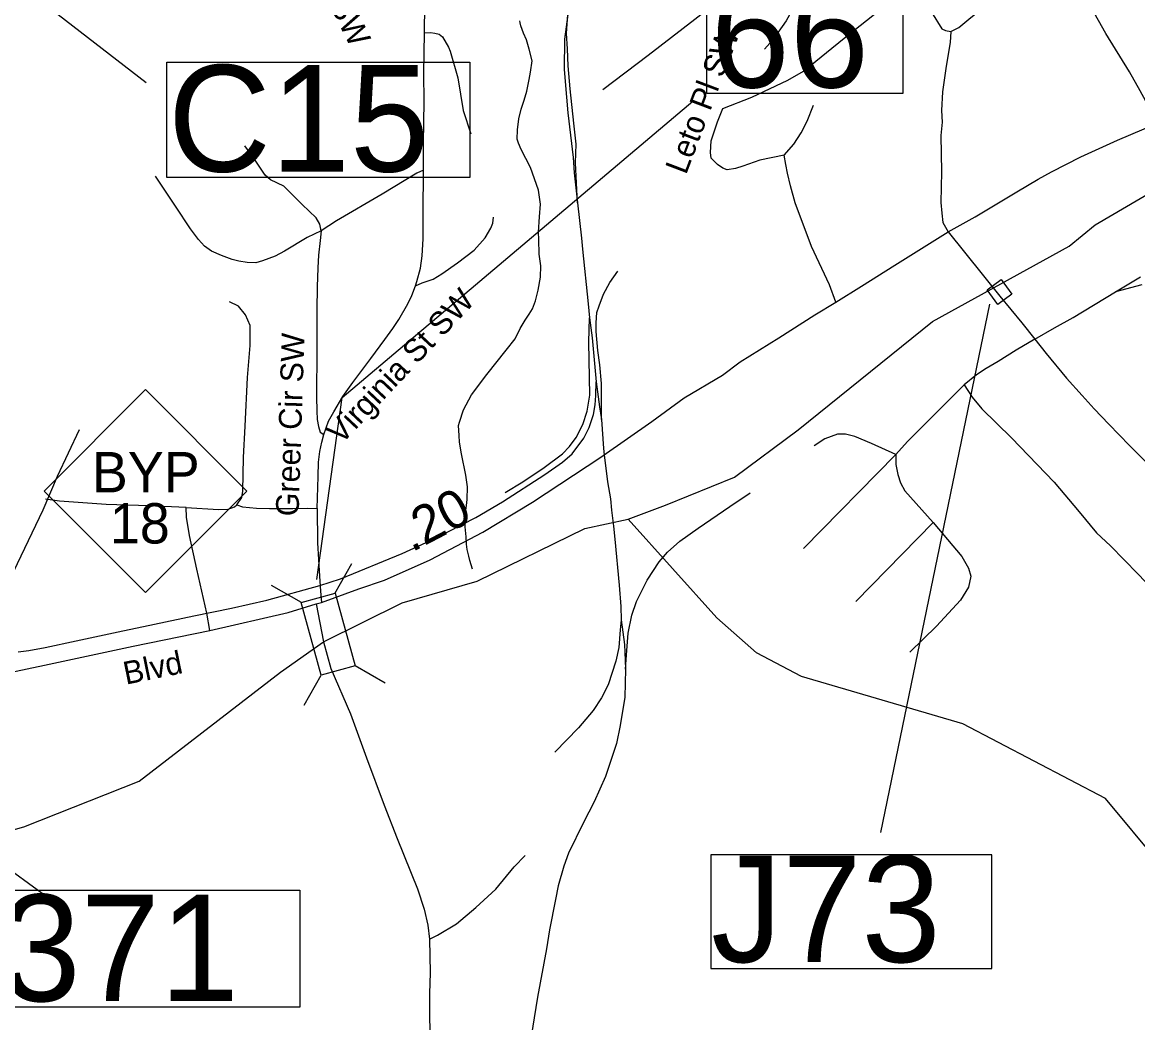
# Model space of a CAD drawing. Extents: x 1159738 to 1321356, y 736314 to 882035.
# Drawn here: x 1242668 to 1246333, y 790090 to 793376 of the extents above; entities that cross this region are included whole.
import ezdxf

# ---------------------------------------------------------------- set-up
doc = ezdxf.new("R2010")
doc.units = 0
for name, color, linetype in [('Exist Hydrographic Creek Single Shore', 7, 'Continuous'), ('Exist Hydrographic Misc Water Feature', 7, 'Continuous'), ('Exist Railroad Mainline', 7, 'Continuous'), ('Exist Railroad Siding', 7, 'Continuous'), ('Exist Road Non-System Structure Non-Sys Other CELL', 7, 'Continuous'), ('Exist Road Non-System Structure Non-Sys Other Number Label', 7, 'Continuous'), ('Exist Road Non-System Type 51', 7, 'Continuous'), ('Exist Road Non-System Type 51 Label', 7, 'Continuous'), ('Exist Road Primary NC Shield CELL', 7, 'Continuous'), ('Exist Road Primary NC Shield Number Label', 7, 'Continuous'), ('Exist Road Primary NC Structure Culvert Number Label', 7, 'Continuous'), ('Exist Road Primary US Label', 7, 'Continuous'), ('Exist Road Primary US Mileage Hundredths English Label', 7, 'Continuous'), ('Exist Road Primary US Structure Culvert Number Label', 7, 'Continuous'), ('Exist Road Primary US UnDivided 4 Lane Attributed', 7, 'Continuous'), ('Exist Road Secondary Structure Standard Bridge CELL', 7, 'Continuous'), ('Exist Road Secondary Structure Standard Bridge Number Label', 7, 'Continuous'), ('Exist Road Secondary Type 51 Attributed', 7, 'Continuous')]:
    doc.layers.add(name, color=color, linetype=linetype)

msp = doc.modelspace()

# ---------------------------------------------------------------- linework, layer by layer
at = {"layer": 'Exist Hydrographic Creek Single Shore'}
for points in [[(1244658.9, 791743.3), (1244781.8, 791789.5), (1245008.7, 791881.7), (1245216.9, 792037.4), (1245658.9, 792392.9), (1246107.9, 792640), (1246192.9, 792710.4), (1246843.1, 793090.2), (1247140, 793160.1), (1247557.6, 793248.1), (1247666, 793282.6), (1247855.7, 793318.3), (1248048.6, 793370.3), (1248515.1, 793540.2), (1249025.9, 793754.2), (1250793.9, 794561.5), (1250877.9, 794582.7)], [(1243657.8, 791340.3), (1243915.6, 791468.3), (1244162.6, 791539.8), (1244515.9, 791713.4), (1244658.9, 791743.3)], [(1243516, 791240.5), (1243657.8, 791340.3)], [(1241866.9, 790528.9), (1242143.9, 790582.5), (1242672.9, 790732.7), (1243051.9, 790882.7), (1243516, 791240.5)]]:
    msp.add_lwpolyline(points, dxfattribs=at)
at = {"layer": 'Exist Hydrographic Misc Water Feature'}
for points in [[(1244147.7, 791579.4), (1244138.4, 791607.6), (1244134.8, 791621.7), (1244129.3, 791643.9), (1244127.8, 791661.9), (1244126.3, 791685.9), (1244123.3, 791718), (1244122, 791750.1), (1244127.1, 791788), (1244129.5, 791807.9), (1244130.7, 791849.9), (1244125.6, 791888.1), (1244111.4, 791958.5), (1244104.4, 791996.8), (1244103, 792018.7), (1244101.7, 792050.8), (1244104.1, 792062.7), (1244117.1, 792102.4), (1244144.4, 792151.8), (1244194.1, 792218.6), (1244258.3, 792299), (1244287.3, 792336.2), (1244304.1, 792369.8), (1244320.8, 792397.4), (1244333.3, 792417.1), (1244343.9, 792434.8), (1244354.5, 792460.6), (1244363.5, 792496.4), (1244370.5, 792538.2), (1244371.5, 792576.2), (1244366.5, 792614.4), (1244365.7, 792662.5), (1244364.4, 792686.4), (1244367.6, 792736.4), (1244370.8, 792778.4), (1244363.9, 792824.6), (1244337.9, 792899.3), (1244307.4, 792958.1), (1244297.9, 792978.4), (1244294.3, 792992.4), (1244295, 793022.4), (1244299.9, 793058.4), (1244306.8, 793090.2), (1244317.5, 793119.9), (1244326.3, 793149.8), (1244333.2, 793187.6), (1244337.9, 793211.5), (1244342.9, 793249.4), (1244333.9, 793287.7), (1244324.6, 793317.9), (1244315.2, 793340.2), (1244305.9, 793364.5), (1244304.1, 793374.4), (1244302.3, 793380.5)], [(1248195.4, 788178.1), (1248150.4, 788363.2), (1248075.4, 788553.3), (1247895.4, 789043.5), (1247715.5, 789143.6), (1247603.6, 789392.7), (1247372.9, 789663.5), (1247331, 789936.9), (1247172, 790274.8), (1247123.9, 790334.9), (1246851, 790409.3), (1246751.9, 790480.2), (1246672, 790590.1), (1246405.9, 790611.9), (1246227.9, 790825.5), (1245759, 791071.3), (1245228.9, 791226.4), (1245080.9, 791304.8), (1244949.9, 791419), (1244658.9, 791743.3)]]:
    msp.add_lwpolyline(points, dxfattribs=at)
at = {"layer": 'Exist Railroad Mainline'}
for points in [[(1244487.5, 793515.9), (1244473.2, 793462.8), (1244460.2, 793401.3), (1244449.5, 793320.2), (1244448.3, 793221), (1244455.9, 793129.4), (1244461, 793078.6), (1244477.5, 792931.9), (1244481.3, 792881.5), (1244492.4, 792782.7)], [(1244492.4, 792782.7), (1244505.4, 792666.7), (1244508.8, 792630.7), (1244527.4, 792450.9), (1244531.2, 792404.5)], [(1244531.2, 792404.5), (1244540.1, 792339.3), (1244554.1, 792194.7)], [(1242654.1, 791308.1), (1242689.5, 791311.7), (1242743.2, 791322.4), (1242844.7, 791343.4), (1242982.5, 791373), (1243102.1, 791398.8), (1243231.3, 791425.6), (1243355.4, 791451.5), (1243471.3, 791477.5), (1243645, 791525.7), (1243713, 791547.6), (1243916.1, 791630.3), (1244021.7, 791679), (1244157.9, 791749.6), (1244246, 791800.6), (1244385.3, 791890.3), (1244443, 791931.1), (1244474.3, 791958.4), (1244512.6, 792009.2), (1244530.9, 792045), (1244545.2, 792087.9), (1244550.2, 792119.7), (1244552.8, 792149.9), (1244554.1, 792194.7)], [(1244554.1, 792194.7), (1244564.7, 792112.1), (1244571.1, 792070.7)], [(1244571.1, 792070.7), (1244577.8, 791975.9), (1244580.3, 791955.4)], [(1244580.3, 791955.4), (1244590.9, 791866), (1244600.2, 791810.9), (1244604.4, 791773), (1244610.4, 791720.5), (1244614.6, 791678.1), (1244629, 791526.4), (1244634.9, 791456.5), (1244636.1, 791413.1)], [(1244636.1, 791413.1), (1244646.3, 791331.4), (1244648.8, 791278.8), (1244650.1, 791250.7)], [(1244650.1, 791250.7), (1244647.5, 791159.1), (1244632.7, 791065.3), (1244620, 791006.6), (1244584.5, 790898.1), (1244546.8, 790815.3), (1244512.5, 790747.5), (1244463.1, 790646.5), (1244447.4, 790604.2), (1244429.2, 790539.1), (1244420.3, 790494.2), (1244400.5, 790394.9), (1244390.7, 790332.6), (1244360.7, 790173.6), (1244334, 790010.4)]]:
    msp.add_lwpolyline(points, dxfattribs=at)
at = {"layer": 'Exist Railroad Siding'}
for points in [[(1244492.4, 792782.7), (1244486.1, 792914.3), (1244487.9, 792975.6), (1244480.7, 793044.5), (1244468.7, 793157), (1244462, 793232.6), (1244459.3, 793288.3), (1244456.1, 793338.9), (1244460.2, 793401.3)], [(1244571.1, 792070.7), (1244571.6, 792136), (1244571.1, 792189.7), (1244565.3, 792250.2), (1244559.5, 792297.4), (1244554.1, 792359.6), (1244554.1, 792388.4), (1244555.4, 792422.4), (1244563.5, 792444.8), (1244577.8, 792482.3), (1244598.4, 792520.8), (1244624.3, 792558.2)], [(1244254.6, 791830.8), (1244312.8, 791866.6), (1244382.5, 791913.1), (1244442.5, 791958.3), (1244466.1, 791981.8), (1244488.4, 792011.8), (1244509.9, 792054.8), (1244524.2, 792098.6), (1244532.4, 792151.1), (1244529.1, 792324.7), (1244531.2, 792404.5)], [(1242293.5, 791251.5), (1242343.4, 791273.8), (1242414.2, 791307.2), (1242450, 791328), (1242489.1, 791354.6), (1242521.6, 791384.6), (1242552.4, 791418), (1242579.1, 791455.5), (1242610.7, 791509.6), (1242651.5, 791597.9), (1242736.3, 791774.1), (1242783.7, 791884.9), (1242855.2, 792037.9)], [(1244650.1, 791250.7), (1244653.9, 791311.9), (1244658.9, 791369.6), (1244670.4, 791428), (1244685.6, 791473.4), (1244721.6, 791543), (1244760.9, 791603.2), (1244788, 791635.6), (1244828.7, 791670.9), (1244889.1, 791713.7), (1244992.7, 791785.4), (1245059.7, 791830.4)], [(1244636.1, 791413.1), (1244632.3, 791380.5), (1244627.6, 791322), (1244617.9, 791277.5), (1244592.9, 791199.8), (1244570.9, 791156.6), (1244543.9, 791114.8), (1244496, 791058.5), (1244418.2, 790977.7)]]:
    msp.add_lwpolyline(points, dxfattribs=at)
at = {"layer": 'Exist Road Non-System Structure Non-Sys Other CELL'}
for points in [[(1245873.5, 792449), (1245838, 792497.5), (1245884, 792531.2), (1245919.5, 792482.7)], [(1245853.9, 790640.8), (1244930.7, 790640.8), (1244930.7, 790267), (1245853.9, 790267)]]:
    msp.add_lwpolyline(points, close=True, dxfattribs=at)
at = {"layer": 'Exist Road Non-System Structure Non-Sys Other Number Label'}
msp.add_line((1245846.7, 792449.5), (1245487.8, 790714.8), dxfattribs=at)
at = {"layer": 'Exist Road Non-System Type 51'}
for p, q in [((1245537.9, 791955.6), (1245235.1, 791646.8)), ((1245660.6, 791732.7), (1245406.4, 791472.7))]:
    msp.add_line(p, q, dxfattribs=at)
for points in [[(1245719, 793346.1), (1245745, 793358.5), (1245785.3, 793391.6), (1245891.8, 793477.4), (1245937.1, 793514.9), (1245985.1, 793570.6), (1246022.1, 793626.5), (1246044.2, 793661.6)], [(1246397.8, 793044.3), (1246378.2, 793083.3), (1246341.8, 793150.9), (1246306.7, 793212.7), (1246228.9, 793339.1), (1246180.2, 793424.8), (1246094, 793576.6), (1246044.2, 793661.6)], [(1244575.6, 793155.2), (1244724.3, 793267.6), (1244878.3, 793385.9), (1245093, 793553.2), (1245219.5, 793641.3)], [(1245233.1, 793608.4), (1245237.6, 793556.6), (1245226.7, 793487.8), (1245205.5, 793430), (1245178, 793380.8), (1245133.3, 793317.4), (1245106.6, 793288.1)], [(1243989.4, 793341.2), (1243990.3, 793431.6), (1243991.7, 793542.4)], [(1245171.7, 792939.5), (1245091.1, 792922.6), (1245035.3, 792903.1), (1245011.9, 792895.3), (1244984.6, 792891.4), (1244970.3, 792896.6), (1244952.2, 792908.3), (1244931.4, 792929.1), (1244928.8, 792948.6), (1244931.4, 792986.3), (1244952.2, 793048.7), (1244970.3, 793092.9), (1245065, 793130), (1245183.2, 793185.9), (1245235.2, 793215.8), (1245369, 793323.7), (1245495, 793423.8)], [(1245656, 793409.5), (1245689.8, 793354.9), (1245701.5, 793348.4), (1245719, 793346.1)], [(1243986.7, 792889.7), (1243985.8, 792978.3), (1243988, 793115.5), (1243987.6, 793208.1), (1243989.4, 793341.2)], [(1243989.4, 793341.2), (1244009.5, 793341.9), (1244023.8, 793340.5), (1244038.1, 793337.1), (1244049, 793327.6), (1244068.7, 793294.2), (1244073.5, 793281.2), (1244098.7, 793193.3), (1244116.4, 793086.3), (1244142.2, 793009.6)], [(1245719, 793346.1), (1245716.5, 793309.2), (1245703.5, 793231.8), (1245691.8, 793147), (1245688.6, 793086), (1245691.1, 793047.6), (1245686, 793004.1), (1245687.9, 792884.5), (1245686.6, 792784.1), (1245689.2, 792748.4), (1245692.5, 792718.5), (1245710.2, 792687.3)], [(1245171.7, 792939.5), (1245202.9, 792975.9), (1245227.5, 793012.3), (1245247, 793051.3), (1245267.8, 793103.3)], [(1243649.4, 792691.1), (1243645.9, 792712.2), (1243633.7, 792733.6), (1243587.7, 792777.6), (1243527.4, 792838), (1243483.4, 792858.4), (1243466.1, 792873.8), (1243428.3, 792929), (1243399.6, 792969.9)], [(1245341.4, 792456.7), (1245320.9, 792513.7), (1245261.2, 792639.8), (1245207.9, 792782.8), (1245192.5, 792838.2), (1245182.1, 792879.7), (1245176.9, 792908.3), (1245171.7, 792939.5)], [(1243986.7, 792889.7), (1243963.9, 792880.4), (1243850.2, 792811.6), (1243700.3, 792723.6), (1243649.4, 792691.1)], [(1243964.5, 792524.9), (1243976.3, 792568), (1243981.8, 792608.4), (1243984.9, 792664.5), (1243984.9, 792748.5), (1243986.7, 792889.7)], [(1243649.4, 792691.1), (1243603.7, 792668.6), (1243529.5, 792624.3), (1243498.8, 792608), (1243457.3, 792592.3), (1243435.5, 792586.2), (1243406.9, 792586.8), (1243379.6, 792590.9), (1243357.1, 792596.4), (1243322.7, 792609.3), (1243289.3, 792623.7), (1243266.8, 792640.7), (1243246.4, 792661.8), (1243220.5, 792697.3), (1243171.5, 792771.6), (1243105.4, 792870.4)], [(1243960, 792509.9), (1243981.3, 792520.5), (1244017.5, 792532.3), (1244046.7, 792549.2), (1244097.8, 792586), (1244153, 792627.4), (1244188.7, 792668.3), (1244207.5, 792699.3), (1244214.1, 792716.2), (1244216.7, 792735.6)], [(1243649.4, 792691.1), (1243646.8, 792659.2), (1243641.3, 792610.8), (1243638.6, 792569.3), (1243636.6, 792506.5), (1243635.2, 792431.5), (1243635.2, 792302.6), (1243634.5, 792144.4), (1243635.9, 792099), (1243637.2, 792071.1), (1243641.3, 792047.9), (1243646.8, 792029.5), (1243658.8, 792021.5)], [(1245710.2, 792687.3), (1245880.6, 792476.2), (1245952.5, 792388.5), (1245995.2, 792334.5)], [(1243658.8, 792021.5), (1243674.3, 792066), (1243691.5, 792096), (1243721.4, 792146.9), (1243754.1, 792192.3), (1243813.1, 792271.3), (1243859.2, 792333.5), (1243885.6, 792369.8), (1243904.6, 792399.8), (1243935, 792450.8), (1243948.2, 792478.5), (1243960, 792509.9), (1243964.5, 792524.9)], [(1246259.8, 792490.6), (1246342.2, 792540.2)], [(1245995.2, 792334.5), (1246059.6, 792371.9), (1246121, 792405.8), (1246259.8, 792490.6)], [(1246347.2, 792513.4), (1246259.8, 792490.6)], [(1243372.8, 791791), (1243389.1, 791814.6), (1243392.7, 791835.4), (1243394.5, 791946.2), (1243400, 792048.9), (1243408.1, 792209.2), (1243416.2, 792314.1), (1243417.1, 792354), (1243416.2, 792379.5), (1243401.7, 792414.9), (1243378.1, 792443), (1243348.2, 792457.6)], [(1245995.2, 792334.5), (1245933.4, 792298.9), (1245874.6, 792262.1), (1245835.4, 792238.7), (1245803.7, 792218.1), (1245763.4, 792185.2)], [(1245995.2, 792334.5), (1246032.8, 792287.9), (1246099.6, 792206.8), (1246151, 792149.5), (1246190, 792106.2), (1246238.8, 792055.4), (1246306.6, 791985.9), (1246410.2, 791881.8), (1246493.9, 791798.5), (1246541.4, 791749.4), (1246600.2, 791688.5), (1246626.1, 791659.6)], [(1245763.4, 792185.2), (1245682.9, 792104.9), (1245577, 791998.9), (1245537.9, 791955.6)], [(1245763.4, 792185.2), (1245789.4, 792144.9), (1245821.1, 792106.2), (1245918, 792010.9), (1246058.3, 791864.9), (1246140.8, 791767.5), (1246197.4, 791698.9), (1246243.9, 791656.1), (1246333.4, 791564.4), (1246495.4, 791394.5)], [(1243636.6, 791779.2), (1243639.8, 791883.9), (1243641.6, 791930.7), (1243645.2, 791966.1), (1243651.6, 791997), (1243658.8, 792021.5)], [(1245537.9, 791955.6), (1245458, 791991.7), (1245403.9, 792015.5), (1245373.2, 792022.9), (1245346.9, 792022.4), (1245305, 792007), (1245270.1, 791985)], [(1245537.9, 791955.6), (1245538, 791922.9), (1245544.9, 791890), (1245553.9, 791863), (1245567.6, 791837), (1245660.6, 791732.7)], [(1243206.8, 791782.2), (1243084.3, 791787.6), (1242943.7, 791792.2), (1242790.3, 791803.1), (1242744, 791809.4)], [(1243206.8, 791782.2), (1243313, 791774.9), (1243344.8, 791776.7), (1243365.6, 791784), (1243372.8, 791791)], [(1243372.8, 791791), (1243391.6, 791784.6), (1243437, 791780.1), (1243480.6, 791778.3), (1243556.8, 791778.3), (1243604, 791780.1), (1243636.6, 791779.2)], [(1243284, 791378.1), (1243274, 791434.4), (1243241.3, 791579.7), (1243216.8, 791690.5), (1243207.7, 791750.4), (1243206.8, 791782.2)], [(1243636.6, 791779.2), (1243638.4, 791665.7), (1243643.9, 791556), (1243647.5, 791507), (1243650.7, 791470)], [(1245660.6, 791732.7), (1245755.5, 791620.8), (1245777.5, 791583), (1245784.3, 791556.6), (1245777.5, 791520.4), (1245750.4, 791477.7), (1245672.4, 791392.1), (1245584.3, 791306.5)], [(1244006.2, 790364.1), (1244031.9, 790376.6), (1244094.3, 790414.7), (1244157.8, 790467.6), (1244224.4, 790528), (1244283.6, 790601), (1244320.7, 790639.1)]]:
    msp.add_lwpolyline(points, dxfattribs=at)
at = {"layer": 'Exist Road Primary NC Shield CELL'}
msp.add_lwpolyline([(1242740, 791836.1), (1243073, 792169.1), (1243406, 791836.1), (1243073, 791503.1)], close=True, dxfattribs=at)
at = {"layer": 'Exist Road Primary NC Structure Culvert Number Label'}
msp.add_line((1242324.6, 793759.4), (1243074.5, 793177.8), dxfattribs=at)
msp.add_lwpolyline([(1243143.1, 793245.3), (1244138.5, 793245.3), (1244138.5, 792865.5), (1243143.1, 792865.5)], close=True, dxfattribs=at)
at = {"layer": 'Exist Road Primary US Structure Culvert Number Label'}
msp.add_line((1241981.6, 791061.8), (1242745.3, 790506.5), dxfattribs=at)
msp.add_lwpolyline([(1242257.9, 790525.3), (1243579.8, 790525.3), (1243579.8, 790140.5), (1242257.9, 790140.5)], close=True, dxfattribs=at)
at = {"layer": 'Exist Road Primary US UnDivided 4 Lane Attributed'}
for points in [[(1244577.1, 791953), (1244736.2, 792065), (1244842.5, 792142.5), (1244968.5, 792217.1), (1245027, 792260.6), (1245153.6, 792339.8), (1245271.8, 792414.5), (1245341.4, 792456.7), (1245425.3, 792509.2), (1245534.8, 792577.5), (1245710.2, 792687.3), (1245798.6, 792736.6), (1245936.3, 792818.5), (1246005.8, 792860.1), (1246049.8, 792884.6), (1246146.6, 792933.4), (1246267.3, 792989.1), (1246397.8, 793044.3)], [(1243633.9, 791465.4), (1243650.7, 791470), (1243773.6, 791514.5), (1243857.5, 791543.2), (1244007.8, 791609.8), (1244181.6, 791700.7), (1244344.7, 791799.2), (1244568.5, 791946.9), (1244577.1, 791953)], [(1239541.4, 790584.4), (1239697.7, 790619.3), (1239780.3, 790643.9), (1239978.7, 790684.4), (1240435.7, 790776.6), (1241110.1, 790918.6), (1241459.3, 790991.6), (1241737.9, 791050.7), (1241947.4, 791093.9), (1242179.5, 791143.9), (1242346.4, 791180.9), (1242740.9, 791263.5), (1243032.5, 791326.6), (1243284, 791378.1), (1243542, 791436.5), (1243633.9, 791465.4)]]:
    msp.add_lwpolyline(points, dxfattribs=at)
at = {"layer": 'Exist Road Secondary Structure Standard Bridge CELL'}
for p, q in [((1243694.3, 791499.8), (1243750.4, 791598.1)), ((1243585.2, 791469.9), (1243486.9, 791526)), ((1243860.1, 791205.2), (1243761.8, 791261.3)), ((1243594.1, 791132.4), (1243650.1, 791230.7))]:
    msp.add_line(p, q, dxfattribs=at)
msp.add_lwpolyline([(1243650.1, 791230.7), (1243584.7, 791469.8), (1243696.3, 791500.4), (1243761.8, 791261.3)], close=True, dxfattribs=at)
at = {"layer": 'Exist Road Secondary Structure Standard Bridge Number Label'}
msp.add_lwpolyline([(1244917.1, 793524.3), (1245561.2, 793524.3), (1245561.2, 793142), (1244917.1, 793142)], close=True, dxfattribs=at)
msp.add_lwpolyline([(1243635.5, 791545.9), (1243719.2, 792142.9), (1244871.3, 793116.9)], dxfattribs=at)
at = {"layer": 'Exist Road Secondary Type 51 Attributed'}
for points in [[(1243633.9, 791465.4), (1243657.8, 791340.3)], [(1243657.8, 791340.3), (1243681.9, 791252.7), (1243746.7, 791103.9), (1243798.8, 790959.7), (1243857.3, 790804.4), (1243899.7, 790694.1), (1243966.2, 790529.3), (1243988.6, 790462.9), (1244000.7, 790410.2), (1244006.2, 790364.1), (1244008, 790253.8), (1244005.5, 790185.1), (1244005.5, 790108.2), (1244008.3, 790026)]]:
    msp.add_lwpolyline(points, dxfattribs=at)

# ---------------------------------------------------------------- texts
at = {"layer": 'Exist Road Non-System Structure Non-Sys Other Number Label'}
msp.add_text('J73', height=350, dxfattribs=at).set_placement((1244931.2, 790288.6))
at = {"layer": 'Exist Road Non-System Type 51 Label'}
for s, rotation, p in [('Lutz St SW', 296.5826, (1243523.7, 793737.7)), ('Leto Pl SW', 69.2183, (1244848.8, 792872.6)), ('Virginia St SW', 46.7404, (1243715.5, 791986.2)), ('Greer Cir SW', 88.1135, (1243575.5, 791752.1))]:
    msp.add_text(s, height=75, rotation=rotation, dxfattribs=at).set_placement(p)
at = {"layer": 'Exist Road Primary NC Shield Number Label'}
for s, p in [('BYP', (1242896.3, 791831.7)), ('18', (1242955.4, 791663.7))]:
    msp.add_text(s, height=132.5, dxfattribs=at).set_placement(p)
at = {"layer": 'Exist Road Primary NC Structure Culvert Number Label'}
msp.add_text('C15', height=350, dxfattribs=at).set_placement((1243146.4, 792885.3))
at = {"layer": 'Exist Road Primary US Label'}
msp.add_text('Blvd', height=75, rotation=11.5672, dxfattribs=at).set_placement((1243008.1, 791199.6))
at = {"layer": 'Exist Road Primary US Mileage Hundredths English Label'}
msp.add_text('.20', height=125, rotation=27.6222, dxfattribs=at).set_placement((1243947.3, 791633.7))
at = {"layer": 'Exist Road Primary US Structure Culvert Number Label'}
msp.add_text('C371', height=350, dxfattribs=at).set_placement((1242261.2, 790160.3))
at = {"layer": 'Exist Road Secondary Structure Standard Bridge Number Label'}
msp.add_text('66', height=350, dxfattribs=at).set_placement((1244929.6, 793161.8))

doc.saveas('drawing.dxf')
